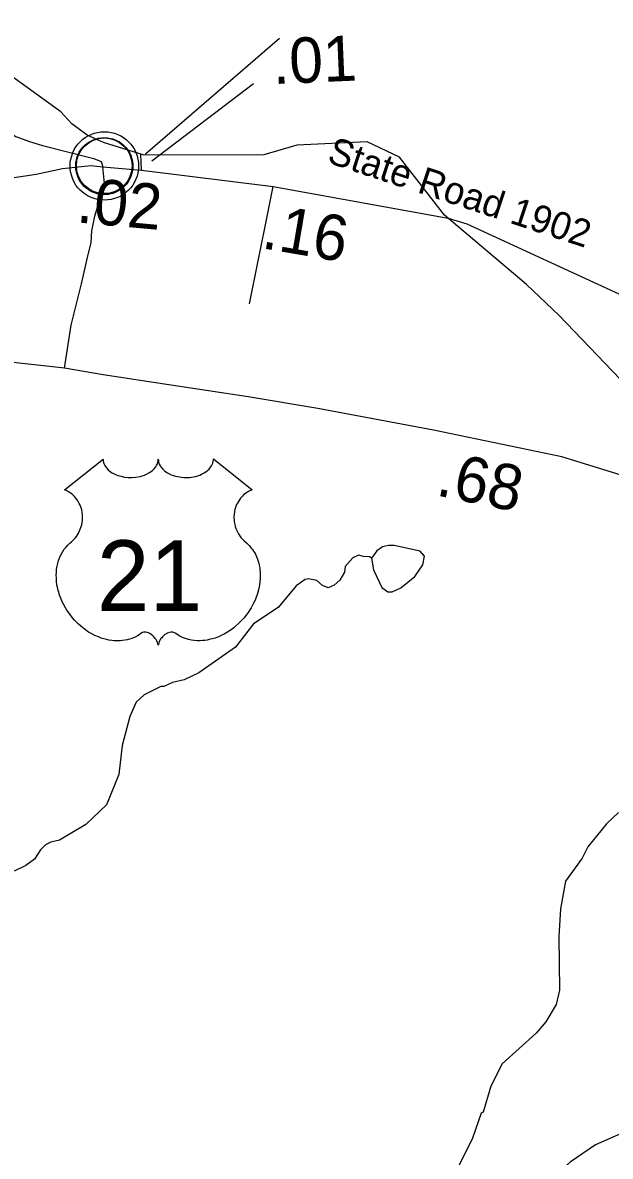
# Model space of a CAD drawing. Extents: x 1248089 to 1457196, y 820910 to 988753.
# Drawn here: x 1431459 to 1433078, y 955119 to 958242 of the extents above; entities that cross this region are included whole.
import ezdxf

# ---------------------------------------------------------------- set-up
doc = ezdxf.new("R2010")
doc.units = 0
for name, color, linetype in [('Exist Boundary Political CountyLine', 7, 'Continuous'), ('Exist Civil Demographics Community CELL', 7, 'Continuous'), ('Exist Hydrographic Misc Water Feature', 7, 'Continuous'), ('Exist Road Non-System Type 51', 7, 'Continuous'), ('Exist Road Primary US Attributed', 7, 'Continuous'), ('Exist Road Primary US Mileage Hundredths English Label', 7, 'Continuous'), ('Exist Road Primary US Shield Number Label', 7, 'Continuous'), ('Exist Road Secondary Type 51 Attributed', 7, 'Continuous'), ('Exist Road Secondary Type 51 Label', 7, 'Continuous'), ('Prop GRAU CAT1 Cell', 7, 'Continuous'), ('Prop Horizontal Alignment Direction Label', 7, 'Continuous'), ('Prop Lane Lines', 7, 'Continuous')]:
    doc.layers.add(name, color=color, linetype=linetype)

msp = doc.modelspace()

# ---------------------------------------------------------------- linework, layer by layer
at = {"layer": 'Exist Boundary Political CountyLine'}
msp.add_lwpolyline([(1433105.3, 957259.9), (1432937.3, 957435.2), (1432847.3, 957521.2), (1432621.2, 957711.9), (1432497.9, 957871.8), (1432408.7, 957913.6), (1432215, 957904.9), (1432123.5, 957878.1), (1431794.2, 957877.1), (1431682.2, 957912.4), (1431637.2, 957932.4), (1431595.2, 957963.2), (1431564.2, 957996.4), (1431405.8, 958111.4), (1431353.1, 958178.5), (1431308.8, 958261.4)], dxfattribs=at)
at = {"layer": 'Exist Civil Demographics Community CELL'}
msp.add_lwpolyline([(1431606.8, 957859.9), (1431607.8, 957865.5), (1431609.6, 957872.1), (1431612.5, 957879.3), (1431615.5, 957885), (1431618.8, 957890.7), (1431622.6, 957895.9), (1431626.5, 957900.2), (1431631.1, 957904.8), (1431636.6, 957909.4), (1431642.1, 957913.1), (1431646.9, 957915.9), (1431652, 957918.4), (1431657.5, 957920.7), (1431663.1, 957922.5), (1431667.4, 957923.7), (1431672.3, 957924.4), (1431676.4, 957925.1), (1431682.8, 957925.4), (1431687.2, 957925.3), (1431692.9, 957925), (1431697.8, 957924.3), (1431702.7, 957923.3), (1431707.7, 957921.9), (1431712.8, 957920), (1431719.5, 957917), (1431725.8, 957913.5), (1431730.8, 957910), (1431736, 957906), (1431739.3, 957902.8), (1431743.4, 957898.5), (1431747.3, 957893.8), (1431750.4, 957889.2), (1431753.5, 957884.2), (1431755.9, 957879), (1431758, 957874), (1431759.5, 957869), (1431760.8, 957864.4), (1431761.9, 957858.3), (1431762.5, 957853.6), (1431762.8, 957847.6), (1431762.6, 957841.9), (1431762.1, 957836.2), (1431761.1, 957830.7), (1431759.5, 957824.5), (1431757.6, 957818.7), (1431755.3, 957813.6), (1431752.1, 957807.6), (1431748.8, 957802.3), (1431745.4, 957797.6), (1431741.2, 957792.9), (1431735.9, 957787.9), (1431730.9, 957783.8), (1431725.9, 957780.3), (1431721.5, 957777.8), (1431714.7, 957774.6), (1431707.6, 957771.9), (1431701.6, 957770.4), (1431695, 957769.1), (1431690.6, 957768.6), (1431686.1, 957768.4), (1431680.5, 957768.4), (1431676.2, 957768.8), (1431670.6, 957769.5), (1431664.7, 957770.8), (1431660.1, 957772.1), (1431654.9, 957774), (1431650.3, 957776), (1431646.4, 957778.2), (1431639.6, 957782.3), (1431634, 957786.6), (1431629.1, 957791.1), (1431624.7, 957795.9), (1431621.5, 957799.9), (1431618.5, 957804.1), (1431614.4, 957811.2), (1431612.7, 957814.7), (1431611, 957818.7), (1431608.4, 957826.9), (1431606.8, 957834), (1431606.2, 957839.1), (1431605.8, 957845.5), (1431605.8, 957850.1), (1431606.3, 957856.6)], close=True, dxfattribs=at)
for centre, radius in [((1431684.5, 957847.5), 94.3), ((1431684.2, 957847.8), 76.7)]:
    msp.add_circle(centre, radius, dxfattribs=at)
at = {"layer": 'Exist Hydrographic Misc Water Feature'}
for points in [[(1432420.5, 956766.8), (1432414.6, 956770.9), (1432398.6, 956771.2), (1432384.7, 956775.5), (1432368.6, 956767.8), (1432348.2, 956744.2), (1432345.9, 956728.2), (1432333.5, 956706.3), (1432317.3, 956692.7), (1432301.1, 956685), (1432285.2, 956691.3), (1432269.5, 956705.5), (1432245.5, 956710), (1432237.5, 956708.1), (1432213.2, 956690.5), (1432163.4, 956631.1), (1432095.7, 956586.3), (1432045.9, 956521.5), (1431945.1, 956451.3), (1431904.7, 956432), (1431872.6, 956424.6), (1431848.4, 956413), (1431840.4, 956413.2), (1431794, 956390), (1431771.7, 956370.4), (1431754.9, 956330.7), (1431733.6, 956251), (1431724.2, 956171.2), (1431690.8, 956087.7), (1431633.9, 956032.7), (1431561.1, 955990), (1431537, 955984.5), (1431522.8, 955976.7), (1431508.7, 955962.9), (1431492.2, 955937.2), (1431467.9, 955919.7), (1431435.6, 955904.3)], [(1432420.5, 956766.8), (1432426, 956734.7), (1432449.1, 956686.2), (1432464.9, 956673.9), (1432476.9, 956673.7), (1432501.1, 956685.3), (1432539.7, 956716.7), (1432562.2, 956748.3), (1432566.6, 956772.2), (1432554.8, 956786.4), (1432483.2, 956801.7), (1432467.2, 956802), (1432451.1, 956798.3), (1432434.9, 956786.6), (1432420.5, 956766.8)], [(1433100.4, 956066.1), (1433067.9, 956034.7), (1433016.7, 955971.5), (1433000.2, 955939.9), (1432955.1, 955876.6), (1432941.4, 955800.8), (1432936.5, 955724.9), (1432937.9, 955576.8), (1432929.2, 955536.9), (1432900.4, 955489.5), (1432873.8, 955457.9), (1432780.4, 955373.5), (1432749.3, 955312.1), (1432728.1, 955240.4), (1432722.6, 955237.5), (1432698.9, 955168.9), (1432657.4, 955085.6)]]:
    msp.add_lwpolyline(points, dxfattribs=at)
at = {"layer": 'Exist Road Non-System Type 51'}
for points in [[(1431575.1, 957290.3), (1431593.3, 957408.3), (1431621.8, 957522.2), (1431638.1, 957595.4), (1431648.2, 957636.1), (1431650.3, 957668.7), (1431658.4, 957709.3), (1431684.8, 957798.8), (1431680.1, 957845.4)], [(1432084.7, 957467.4), (1432107.1, 957581.3), (1432127.4, 957681), (1432149.8, 957790.8)], [(1434077, 955460), (1433917.7, 955454.3), (1433785.4, 955452.6), (1433734, 955446.9), (1433658.8, 955413.4), (1433560.5, 955376.1), (1433373.5, 955287.9), (1433208.5, 955225.7), (1433037.6, 955150.8), (1432967.3, 955102.6), (1432861.1, 955007.8), (1432777.3, 954919.1), (1432715.2, 954829.2), (1432613.1, 954728.7), (1432450.9, 954568.4), (1432405.1, 954525.9), (1432391.3, 954488.3), (1432362.7, 954453.1), (1432324.3, 954417.2), (1432287.5, 954364.9)]]:
    msp.add_lwpolyline(points, dxfattribs=at)
at = {"layer": 'Exist Road Primary US Attributed'}
msp.add_lwpolyline([(1434328, 956588.9), (1434207, 956633.9), (1434071, 956686.2), (1433897.6, 956749), (1433674.9, 956831.3), (1433462.7, 956894.1), (1433247.8, 956952.1), (1432944.4, 957046.4), (1432590.9, 957119.4), (1432272.6, 957179.2), (1432080.5, 957211.7), (1431862.3, 957244.7), (1431681.5, 957271.6), (1431575.1, 957290.3), (1431183.1, 957333.6), (1431047.1, 957341.8), (1430820, 957365)], dxfattribs=at)
at = {"layer": 'Exist Road Secondary Type 51 Attributed'}
for points in [[(1430159.9, 959277.1), (1430269.6, 959209.2), (1430347.9, 959166.6), (1430428.6, 959105.1), (1430501.1, 959021.6), (1430585.1, 958931.9), (1430663.4, 958826.1), (1430749.6, 958702.5), (1430766.4, 958678.3), (1430830.8, 958598.9), (1430936.7, 958472.6), (1430985.2, 958399.8), (1431052.9, 958311.7), (1431145.6, 958194.2), (1431223.3, 958099.5), (1431290, 958025.6), (1431365, 957974.2), (1431440.3, 957928.6), (1431477.9, 957915.2), (1431513.9, 957903.9), (1431655.4, 957868.3), (1431675.6, 957859.3), (1431680.1, 957845.4)], [(1431786.4, 957835.7), (1431785.3, 957879.9)], [(1430820, 957365), (1430855.7, 957481.1), (1430889.7, 957562.5), (1430927.6, 957619.4), (1430963.6, 957655.4), (1431009, 957691.4), (1431077.1, 957719.8), (1431234.3, 957761.5), (1431417.9, 957812.6), (1431496.7, 957824.9), (1431569.4, 957840.4), (1431647.1, 957848.4), (1431680.1, 957845.4)], [(1431680.1, 957845.4), (1431786.4, 957835.7)], [(1431786.4, 957835.7), (1432149.8, 957790.8), (1432631.7, 957703.1), (1432682.9, 957688.1), (1433113.7, 957489.2), (1433188.9, 957461.4), (1433297.1, 957431.1), (1433670.5, 957359.8), (1433817.8, 957342.6), (1433932.6, 957338.7), (1434013, 957345.3), (1434031, 957351.2)]]:
    msp.add_lwpolyline(points, dxfattribs=at)
at = {"layer": 'Exist Road Secondary Type 51 Label'}
msp.add_lwpolyline([(1432095.5, 958074), (1431815.2, 957860.7)], dxfattribs=at)
at = {"layer": 'Prop Horizontal Alignment Direction Label'}
msp.add_lwpolyline([(1431680.9, 957039.8), (1431681.2, 957035.4), (1431682.2, 957030.2), (1431683, 957027.5), (1431685.5, 957022.3), (1431689.5, 957016.2), (1431695.1, 957010.2), (1431701.5, 957005), (1431705.7, 957002.3), (1431713, 956998.4), (1431721.2, 956994.9), (1431730.4, 956992.3), (1431739.7, 956990.4), (1431750, 956989.3), (1431760.1, 956989.1), (1431771, 956989.9), (1431783, 956992.2), (1431788.6, 956993.7), (1431794.8, 956995.8), (1431800.6, 956998.2), (1431807, 957001.6), (1431812, 957004.8), (1431816, 957007.7), (1431821.7, 957013.1), (1431826.2, 957018.7), (1431828, 957021.9), (1431829.7, 957024.9), (1431831.9, 957031.3), (1431832.5, 957034.1), (1431833, 957040), (1431833.3, 957035.1), (1431833.8, 957032), (1431834.7, 957029), (1431835.9, 957025.8), (1431838.2, 957021.2), (1431840.7, 957017.5), (1431845.4, 957011.9), (1431848.4, 957009.1), (1431851.1, 957006.9), (1431858.3, 957002), (1431866.7, 956997.7), (1431870.9, 956995.9), (1431875.1, 956994.4), (1431880.5, 956992.7), (1431886.1, 956991.4), (1431891.7, 956990.5), (1431897.3, 956989.6), (1431903.1, 956989.2), (1431907.8, 956989.1), (1431913.6, 956989.1), (1431918.9, 956989.5), (1431924.4, 956990.1), (1431930.4, 956991.1), (1431935.2, 956992.2), (1431941.6, 956993.9), (1431947.4, 956995.9), (1431952.5, 956998.1), (1431959.1, 957001.6), (1431964.4, 957004.9), (1431968.3, 957008), (1431972.9, 957012.3), (1431977.3, 957017.4), (1431979.9, 957021.1), (1431981.7, 957024.9), (1431983.4, 957029), (1431984.5, 957033.2), (1431985, 957036.9), (1431985.1, 957040.1), (1432091.3, 956955.4), (1432088.8, 956954.5), (1432083.1, 956951.7), (1432078.5, 956949), (1432071.2, 956943.8), (1432068, 956941), (1432064.9, 956938), (1432062, 956934.9), (1432059.5, 956931.9), (1432056.4, 956927.7), (1432053.6, 956923.4), (1432050.9, 956918.7), (1432048.9, 956914.6), (1432045.7, 956906.1), (1432044.1, 956900.7), (1432043.1, 956896.1), (1432041.9, 956886.6), (1432041.5, 956882.1), (1432041.5, 956877.6), (1432041.8, 956872.9), (1432042.2, 956868.4), (1432043, 956863.7), (1432043.8, 956859.5), (1432045.1, 956854.4), (1432047, 956848.5), (1432049.3, 956842.8), (1432054.2, 956833.6), (1432060.4, 956824.2), (1432064.9, 956818.9), (1432069.3, 956814.4), (1432075.8, 956808.8), (1432079.4, 956805.7), (1432083.5, 956801.6), (1432090.1, 956793.9), (1432092.8, 956790.3), (1432095.6, 956786.2), (1432098.1, 956782), (1432100.6, 956777.4), (1432102.6, 956773.5), (1432106.3, 956764.4), (1432109, 956755.5), (1432110.3, 956750.9), (1432112.3, 956740.5), (1432113, 956735.3), (1432113.8, 956725.1), (1432113.9, 956712.8), (1432112.9, 956701.1), (1432110.7, 956687.5), (1432108.9, 956679.4), (1432106.1, 956669.9), (1432103.4, 956661.6), (1432098.6, 956649.5), (1432094.3, 956640.7), (1432088.7, 956630.4), (1432084.9, 956624.2), (1432080.4, 956617.6), (1432074.8, 956609.9), (1432068.3, 956601.7), (1432060.4, 956593.1), (1432054.1, 956586.8), (1432045.8, 956579.4), (1432040.8, 956575.2), (1432033.6, 956569.8), (1432023.8, 956563.3), (1432014.2, 956557.7), (1432006, 956553.5), (1431998.7, 956550.4), (1431989.3, 956546.8), (1431973.6, 956542.5), (1431967.9, 956541.3), (1431961.1, 956540.3), (1431954.7, 956539.6), (1431948.6, 956539.2), (1431940.3, 956539.2), (1431932.1, 956539.9), (1431924.3, 956541), (1431916.2, 956542.7), (1431907.7, 956545.2), (1431900, 956548.2), (1431892.3, 956552.1), (1431879.1, 956560.4), (1431875.3, 956562.4), (1431873.2, 956562.9), (1431868.1, 956563.2), (1431863.3, 956562.2), (1431858.4, 956560.2), (1431855.5, 956558.7), (1431851.5, 956556.1), (1431848.5, 956553.7), (1431844.9, 956550.2), (1431842.4, 956547.3), (1431840.5, 956545.1), (1431836.8, 956539.2), (1431835.4, 956536.5), (1431834.1, 956532.9), (1431832.9, 956527.6), (1431831.2, 956534.3), (1431829.2, 956538.7), (1431827, 956542.5), (1431824.6, 956545.8), (1431820.9, 956550.1), (1431817.6, 956553.3), (1431813.6, 956556.5), (1431809.3, 956559.1), (1431805.9, 956560.9), (1431802.7, 956562), (1431798.9, 956563), (1431795.8, 956563.2), (1431793.2, 956563.2), (1431789.7, 956562.4), (1431784.9, 956558.9), (1431780.3, 956555.8), (1431775.4, 956552.7), (1431769.4, 956549.5), (1431765.1, 956547.5), (1431760, 956545.5), (1431753.9, 956543.5), (1431747.4, 956541.8), (1431740.7, 956540.5), (1431734.8, 956539.6), (1431728.5, 956539), (1431722.8, 956538.8), (1431716.8, 956538.9), (1431711.2, 956539.3), (1431704.7, 956539.9), (1431696.7, 956541.1), (1431690.1, 956542.6), (1431683, 956544.5), (1431675.8, 956546.7), (1431668.1, 956549.7), (1431658.4, 956553.9), (1431651.7, 956557.3), (1431641.1, 956563.4), (1431628.7, 956572), (1431619.3, 956579.6), (1431612.4, 956585.8), (1431602.3, 956596.1), (1431596.4, 956602.9), (1431587.1, 956614.9), (1431581.1, 956623.7), (1431577.2, 956630.1), (1431571.6, 956640.4), (1431568.5, 956646.8), (1431564.5, 956656.2), (1431561.3, 956664.8), (1431558.7, 956673), (1431557.2, 956678.2), (1431555.2, 956687.3), (1431554, 956693.8), (1431552.8, 956702.7), (1431552.2, 956712), (1431552, 956720.6), (1431552.3, 956727.8), (1431553.1, 956736.1), (1431554.5, 956745), (1431556.2, 956752.6), (1431557.7, 956758), (1431560, 956764.7), (1431563, 956772), (1431566.5, 956779.1), (1431569.8, 956784.9), (1431574, 956791.2), (1431578.2, 956796.5), (1431583.6, 956802.4), (1431589.3, 956807.8), (1431594.4, 956812), (1431600.6, 956818.1), (1431603.8, 956821.7), (1431607.6, 956826.8), (1431610.7, 956831.5), (1431613.2, 956835.7), (1431616.4, 956841.9), (1431618.3, 956846.6), (1431620.8, 956853.7), (1431622, 956858.8), (1431623.3, 956865.2), (1431624.1, 956871.3), (1431624.4, 956878.9), (1431624.2, 956885.2), (1431623.4, 956892.6), (1431622, 956899.6), (1431620.4, 956905.7), (1431617.7, 956912.8), (1431615.3, 956917.9), (1431611.2, 956924.9), (1431606.7, 956931.4), (1431602, 956936.6), (1431597.3, 956941.4), (1431592.8, 956944.9), (1431588.5, 956947.9), (1431583.1, 956951.2), (1431577.9, 956953.8), (1431574.6, 956955.1)], close=True, dxfattribs=at)
at = {"layer": 'Prop Lane Lines'}
msp.add_line((1431797.9, 957881.1), (1432167.2, 958199.5), dxfattribs=at)

# ---------------------------------------------------------------- texts
at = {"layer": 'Exist Road Primary US Mileage Hundredths English Label'}
msp.add_text('.68', height=125, rotation=348.3233, dxfattribs=at).set_placement((1432594.8, 956940.7))
at = {"layer": 'Exist Road Primary US Shield Number Label'}
msp.add_text('21', height=195, dxfattribs=at).set_placement((1431663.8, 956621))
at = {"layer": 'Exist Road Secondary Type 51 Label'}
msp.add_text('State Road 1902', height=75, rotation=341.6944, dxfattribs=at).set_placement((1432294.9, 957857.8))
at = {"layer": 'Prop GRAU CAT1 Cell'}
for s, rotation, p in [('.01', 2.4792, (1432149.9, 958072.8)), ('.02', 354.7753, (1431605.5, 957692.2)), ('.16', 350.2863, (1432114.5, 957621.3))]:
    msp.add_text(s, height=125, rotation=rotation, dxfattribs=at).set_placement(p)

doc.saveas('drawing.dxf')
